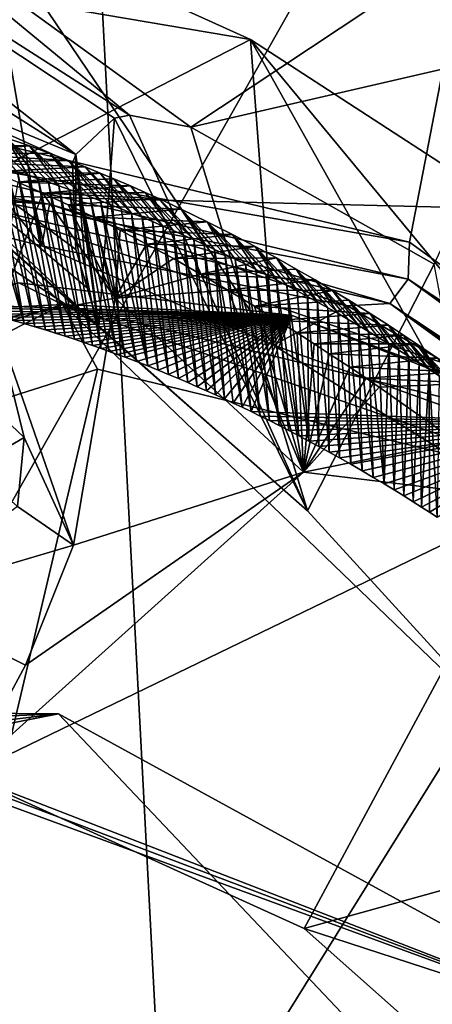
# Model space of a CAD drawing. Header units: metres. Extents: x -150 to 307, y -550 to 84.
# Tile 392 of 656: x 173.86 to 175.34, y 9.04 to 12.6. Entities that reach past the tile are written whole.
import ezdxf

# ---------------------------------------------------------------- set-up
doc = ezdxf.new("R2010")
doc.units = ezdxf.units.M
doc.layers.add('solid_26006363', color=7, linetype='CONTINUOUS')

msp = doc.modelspace()

# ---------------------------------------------------------------- linework, layer by layer
at = {"layer": 'solid_26006363'}
for points in [[(175.713959, 12.498496, 862.86676), (172.426926, 19.811089, 863.447449), (172.170959, 19.306768, 863.064392)], [(175.713959, 12.498496, 862.86676), (179.450974, 14.596211, 866.598145), (172.426926, 19.811089, 863.447449)], [(175.336731, 12.786004, 862.644104), (175.713959, 12.498496, 862.86676), (172.170959, 19.306768, 863.064392)], [(177.719193, 11.757351, 899.207153), (177.31778, 17.684128, 898.221436), (174.006027, 15.452538, 895.127869)], [(173.115189, 12.310414, 856.930786), (171.771301, 15.765386, 857.73407), (175.962662, 15.430596, 861.105591)], [(172.062759, 7.739251, 890.959351), (171.730453, 15.491827, 889.848267), (175.531326, 13.875046, 893.989563)], [(170.362183, 14.264472, 891.475952), (174.411835, 7.725043, 896.199707), (174.006027, 15.452538, 895.127869)], [(177.719193, 11.757351, 899.207153), (174.006027, 15.452538, 895.127869), (174.411835, 7.725043, 896.199707)], [(175.261398, 11.796453, 858.835632), (173.115189, 12.310414, 856.930786), (175.962662, 15.430596, 861.105591)], [(177.362961, 10.267089, 860.31897), (175.261398, 11.796453, 858.835632), (175.962662, 15.430596, 861.105591)], [(170.362183, 14.264472, 891.475952), (170.652481, 7.129633, 892.419128), (174.411835, 7.725043, 896.199707)], [(172.062759, 7.739251, 890.959351), (175.531326, 13.875046, 893.989563), (175.855179, 6.935004, 894.855896)], [(172.114243, 13.350467, 863.699036), (174.057449, 12.112892, 864.87207), (172.275146, 13.521238, 863.626282)], [(172.275146, 13.521238, 863.626282), (174.251694, 12.255835, 864.803162), (173.079575, 13.22189, 863.909302)], [(172.275146, 13.521238, 863.626282), (174.057449, 12.112892, 864.87207), (174.196762, 12.24429, 864.821167)], [(172.275146, 13.521238, 863.626282), (174.196762, 12.24429, 864.821167), (174.251694, 12.255835, 864.803162)], [(172.114243, 13.350467, 863.699036), (173.022903, 12.541523, 864.268433), (174.057449, 12.112892, 864.87207)], [(172.77774, 13.218596, 859.032776), (173.111725, 11.98535, 858.310791), (173.935318, 11.783294, 859.036682)], [(172.77774, 13.218596, 859.032776), (173.935318, 11.783294, 859.036682), (173.731781, 12.961796, 859.844849)], [(173.079575, 13.22189, 863.909302), (174.472107, 12.211953, 864.742554), (175.336731, 12.786004, 862.644104)], [(174.251694, 12.255835, 864.803162), (174.472107, 12.211953, 864.742554), (173.079575, 13.22189, 863.909302)], [(174.687469, 12.528455, 860.603271), (173.59816, 11.967732, 863.607239), (171.262955, 13.110596, 862.093933)], [(173.731781, 12.961796, 859.844849), (174.687469, 12.528455, 860.603271), (171.262955, 13.110596, 862.093933)], [(173.731781, 12.961796, 859.844849), (173.935318, 11.783294, 859.036682), (174.771576, 11.424417, 859.711426)], [(173.731781, 12.961796, 859.844849), (174.771576, 11.424417, 859.711426), (174.687469, 12.528455, 860.603271)], [(172.041672, 12.873581, 863.547913), (173.59816, 11.967732, 863.607239), (174.140121, 11.49324, 864.840942)], [(173.022903, 12.541523, 864.268433), (172.041672, 12.873581, 863.547913), (174.140121, 11.49324, 864.840942)], [(174.472107, 12.211953, 864.742554), (175.713959, 12.498496, 862.86676), (175.336731, 12.786004, 862.644104)], [(173.022903, 12.541523, 864.268433), (174.140121, 11.49324, 864.840942), (174.098495, 11.631628, 864.856262)], [(173.022903, 12.541523, 864.268433), (174.098495, 11.631628, 864.856262), (174.057175, 11.769428, 864.872192)], [(173.022903, 12.541523, 864.268433), (174.057175, 11.769428, 864.872192), (174.045715, 12.081656, 864.876709)], [(173.022903, 12.541523, 864.268433), (174.045715, 12.081656, 864.876709), (174.057449, 12.112892, 864.87207)], [(174.687469, 12.528455, 860.603271), (175.628281, 11.916741, 861.299316), (173.59816, 11.967732, 863.607239)], [(174.687469, 12.528455, 860.603271), (174.771576, 11.424417, 859.711426), (175.593811, 10.910673, 860.327087)], [(175.612305, 11.410773, 860.812256), (174.687469, 12.528455, 860.603271), (175.593811, 10.910673, 860.327087)], [(175.612305, 11.410773, 860.812256), (175.628281, 11.916741, 861.299316), (174.687469, 12.528455, 860.603271)], [(174.472107, 12.211953, 864.742554), (175.351395, 11.717343, 864.669617), (175.713959, 12.498496, 862.86676)], [(173.090439, 12.175703, 856.904907), (173.115189, 12.310414, 856.930786), (175.261398, 11.796453, 858.835632)], [(174.196762, 12.24429, 864.821167), (174.057449, 12.112892, 864.87207), (174.140121, 11.49324, 864.840942)], [(174.196762, 12.24429, 864.821167), (174.140121, 11.49324, 864.840942), (174.893326, 10.825772, 864.674927)], [(174.251694, 12.255835, 864.803162), (174.196762, 12.24429, 864.821167), (174.893326, 10.825772, 864.674927)], [(174.251694, 12.255835, 864.803162), (174.893326, 10.825772, 864.674927), (174.472107, 12.211953, 864.742554)], [(173.713089, 12.204223, 859.450745), (173.884247, 12.037948, 859.203369), (173.846832, 12.049922, 859.171448)], [(173.713089, 12.204223, 859.450745), (173.806656, 12.173332, 859.530029), (173.884247, 12.037948, 859.203369)], [(174.893326, 10.825772, 864.674927), (175.351395, 11.717343, 864.669617), (174.472107, 12.211953, 864.742554)], [(173.042908, 12.083013, 856.95282), (173.090439, 12.175703, 856.904907), (175.257309, 11.663165, 858.831604)], [(175.257309, 11.663165, 858.831604), (173.090439, 12.175703, 856.904907), (175.261398, 11.796453, 858.835632)], [(173.50238, 12.148482, 860.048218), (173.890106, 12.144227, 859.600098), (173.806656, 12.173332, 859.530029)], [(173.806656, 12.173332, 859.530029), (173.996597, 12.000212, 859.298401), (173.959137, 12.013091, 859.266785)], [(173.806656, 12.173332, 859.530029), (173.890106, 12.144227, 859.600098), (173.996597, 12.000212, 859.298401)], [(173.806656, 12.173332, 859.530029), (173.959137, 12.013091, 859.266785), (173.921692, 12.02567, 859.235107)], [(173.806656, 12.173332, 859.530029), (173.921692, 12.02567, 859.235107), (173.884247, 12.037948, 859.203369)], [(173.50238, 12.148482, 860.048218), (173.586792, 12.117754, 860.118713), (173.890106, 12.144227, 859.600098)], [(173.586792, 12.117754, 860.118713), (173.964554, 12.117016, 859.662231), (173.890106, 12.144227, 859.600098)], [(173.890106, 12.144227, 859.600098), (174.071579, 11.973536, 859.361267), (174.034088, 11.987027, 859.329834)], [(173.890106, 12.144227, 859.600098), (173.964554, 12.117016, 859.662231), (174.071579, 11.973536, 859.361267)], [(173.890106, 12.144227, 859.600098), (174.034088, 11.987027, 859.329834), (173.996597, 12.000212, 859.298401)], [(173.586792, 12.117754, 860.118713), (174.031067, 12.091708, 859.717346), (173.964554, 12.117016, 859.662231)], [(173.586792, 12.117754, 860.118713), (173.672531, 12.084985, 860.189758), (174.031067, 12.091708, 859.717346)], [(173.697388, 12.09476, 859.042969), (173.871384, 11.5024, 858.716614), (173.831223, 11.513961, 858.681641)], [(173.697388, 12.09476, 859.042969), (173.734711, 12.084012, 859.075256), (173.871384, 11.5024, 858.716614)], [(173.964554, 12.117016, 859.662231), (174.146591, 11.945635, 859.423706), (174.109085, 11.959738, 859.392517)], [(173.964554, 12.117016, 859.662231), (174.031067, 12.091708, 859.717346), (174.146591, 11.945635, 859.423706)], [(173.964554, 12.117016, 859.662231), (174.109085, 11.959738, 859.392517), (174.071579, 11.973536, 859.361267)], [(174.057449, 12.112892, 864.87207), (174.045715, 12.081656, 864.876709), (174.057175, 11.769428, 864.872192)], [(174.057449, 12.112892, 864.87207), (174.057175, 11.769428, 864.872192), (174.098495, 11.631628, 864.856262)], [(174.057449, 12.112892, 864.87207), (174.098495, 11.631628, 864.856262), (174.140121, 11.49324, 864.840942)], [(173.962341, 11.93345, 857.992126), (172.917984, 12.041559, 856.995605), (173.042908, 12.083013, 856.95282)], [(175.190994, 11.574992, 858.862854), (173.042908, 12.083013, 856.95282), (175.257309, 11.663165, 858.831604)], [(173.962341, 11.93345, 857.992126), (173.042908, 12.083013, 856.95282), (175.190994, 11.574992, 858.862854)], [(173.672531, 12.084985, 860.189758), (174.091202, 12.068015, 859.766907), (174.031067, 12.091708, 859.717346)], [(173.672531, 12.084985, 860.189758), (173.759659, 12.050065, 860.261475), (174.091202, 12.068015, 859.766907)], [(173.734711, 12.084012, 859.075256), (173.772049, 12.072956, 859.107422), (173.871384, 11.5024, 858.716614)], [(173.759659, 12.050065, 860.261475), (174.145447, 12.045979, 859.811401), (174.091202, 12.068015, 859.766907)], [(173.772049, 12.072956, 859.107422), (173.910172, 11.490881, 858.750183), (173.871384, 11.5024, 858.716614)], [(173.772049, 12.072956, 859.107422), (173.809418, 12.061592, 859.139465), (173.910172, 11.490881, 858.750183)], [(173.809418, 12.061592, 859.139465), (173.947678, 11.479419, 858.782532), (173.910172, 11.490881, 858.750183)], [(173.809418, 12.061592, 859.139465), (173.846832, 12.049922, 859.171448), (173.947678, 11.479419, 858.782532)], [(174.031067, 12.091708, 859.717346), (174.221619, 11.916513, 859.485718), (174.184113, 11.931226, 859.454773)], [(174.031067, 12.091708, 859.717346), (174.091202, 12.068015, 859.766907), (174.221619, 11.916513, 859.485718)], [(174.031067, 12.091708, 859.717346), (174.184113, 11.931226, 859.454773), (174.146591, 11.945635, 859.423706)], [(174.091202, 12.068015, 859.766907), (174.259125, 11.901498, 859.516602), (174.221619, 11.916513, 859.485718)], [(174.091202, 12.068015, 859.766907), (174.145447, 12.045979, 859.811401), (174.259125, 11.901498, 859.516602)], [(173.111725, 11.98535, 858.310791), (172.917984, 12.041559, 856.995605), (173.962341, 11.93345, 857.992126)], [(173.759659, 12.050065, 860.261475), (173.848251, 12.012877, 860.333801), (174.145447, 12.045979, 859.811401)], [(173.846832, 12.049922, 859.171448), (173.984024, 11.468003, 858.813721), (173.947678, 11.479419, 858.782532)], [(173.846832, 12.049922, 859.171448), (173.884247, 12.037948, 859.203369), (173.984024, 11.468003, 858.813721)], [(173.848251, 12.012877, 860.333801), (174.194916, 12.025329, 859.851746), (174.145447, 12.045979, 859.811401)], [(173.848251, 12.012877, 860.333801), (174.254517, 11.999743, 859.900146), (174.194916, 12.025329, 859.851746)], [(173.884247, 12.037948, 859.203369), (174.01915, 11.456676, 858.843811), (173.984024, 11.468003, 858.813721)], [(173.884247, 12.037948, 859.203369), (173.921692, 12.02567, 859.235107), (174.01915, 11.456676, 858.843811)], [(173.921692, 12.02567, 859.235107), (174.053085, 11.445467, 858.872681), (174.01915, 11.456676, 858.843811)], [(173.921692, 12.02567, 859.235107), (173.959137, 12.013091, 859.266785), (174.053085, 11.445467, 858.872681)], [(174.145447, 12.045979, 859.811401), (174.296616, 11.886179, 859.547363), (174.259125, 11.901498, 859.516602)], [(174.145447, 12.045979, 859.811401), (174.194916, 12.025329, 859.851746), (174.296616, 11.886179, 859.547363)], [(174.194916, 12.025329, 859.851746), (174.371567, 11.854638, 859.608521), (174.334106, 11.870559, 859.578003)], [(174.194916, 12.025329, 859.851746), (174.254517, 11.999743, 859.900146), (174.371567, 11.854638, 859.608521)], [(174.194916, 12.025329, 859.851746), (174.334106, 11.870559, 859.578003), (174.296616, 11.886179, 859.547363)], [(173.848251, 12.012877, 860.333801), (173.764969, 11.51687, 860.265137), (173.938354, 11.973297, 860.406799)], [(173.848251, 12.012877, 860.333801), (173.938354, 11.973297, 860.406799), (174.254517, 11.999743, 859.900146)], [(173.938354, 11.973297, 860.406799), (174.307434, 11.976378, 859.942932), (174.254517, 11.999743, 859.900146)], [(173.959137, 12.013091, 859.266785), (174.085953, 11.434356, 858.900574), (174.053085, 11.445467, 858.872681)], [(173.959137, 12.013091, 859.266785), (173.996597, 12.000212, 859.298401), (174.085953, 11.434356, 858.900574)], [(173.996597, 12.000212, 859.298401), (174.117813, 11.423347, 858.92749), (174.085953, 11.434356, 858.900574)], [(173.996597, 12.000212, 859.298401), (174.034088, 11.987027, 859.329834), (174.117813, 11.423347, 858.92749)], [(174.254517, 11.999743, 859.900146), (174.409012, 11.838418, 859.638916), (174.371567, 11.854638, 859.608521)], [(174.254517, 11.999743, 859.900146), (174.307434, 11.976378, 859.942932), (174.409012, 11.838418, 859.638916)], [(173.935318, 11.783294, 859.036682), (173.111725, 11.98535, 858.310791), (173.962341, 11.93345, 857.992126)], [(176.752914, 10.893504, 862.074097), (175.682999, 9.960675, 864.709778), (173.59816, 11.967732, 863.607239)], [(174.893326, 10.825772, 864.674927), (173.59816, 11.967732, 863.607239), (175.682999, 9.960675, 864.709778)], [(175.628281, 11.916741, 861.299316), (176.752914, 10.893504, 862.074097), (173.59816, 11.967732, 863.607239)], [(174.140121, 11.49324, 864.840942), (173.59816, 11.967732, 863.607239), (174.893326, 10.825772, 864.674927)], [(173.938354, 11.973297, 860.406799), (173.764969, 11.51687, 860.265137), (174.199707, 11.594056, 860.613464)], [(173.938354, 11.973297, 860.406799), (174.356964, 11.953952, 859.982849), (174.307434, 11.976378, 859.942932)], [(173.938354, 11.973297, 860.406799), (174.029984, 11.931221, 860.48053), (174.356964, 11.953952, 859.982849)], [(173.938354, 11.973297, 860.406799), (174.199707, 11.594056, 860.613464), (174.029984, 11.931221, 860.48053)], [(174.029984, 11.931221, 860.48053), (174.438141, 11.916039, 860.047791), (174.356964, 11.953952, 859.982849)], [(174.034088, 11.987027, 859.329834), (174.148575, 11.412492, 858.953369), (174.117813, 11.423347, 858.92749)], [(174.034088, 11.987027, 859.329834), (174.071579, 11.973536, 859.361267), (174.148575, 11.412492, 858.953369)], [(174.071579, 11.973536, 859.361267), (174.207336, 11.39114, 859.002625), (174.178375, 11.401764, 858.978394)], [(174.071579, 11.973536, 859.361267), (174.109085, 11.959738, 859.392517), (174.207336, 11.39114, 859.002625)], [(174.071579, 11.973536, 859.361267), (174.178375, 11.401764, 858.978394), (174.148575, 11.412492, 858.953369)], [(174.109085, 11.959738, 859.392517), (174.235352, 11.380672, 859.02594), (174.207336, 11.39114, 859.002625)], [(174.109085, 11.959738, 859.392517), (174.146591, 11.945635, 859.423706), (174.235352, 11.380672, 859.02594)], [(174.307434, 11.976378, 859.942932), (174.483841, 11.80508, 859.699341), (174.446442, 11.821898, 859.669189)], [(174.307434, 11.976378, 859.942932), (174.356964, 11.953952, 859.982849), (174.483841, 11.80508, 859.699341)], [(174.307434, 11.976378, 859.942932), (174.446442, 11.821898, 859.669189), (174.409012, 11.838418, 859.638916)], [(174.356964, 11.953952, 859.982849), (174.521225, 11.787962, 859.729431), (174.483841, 11.80508, 859.699341)], [(174.356964, 11.953952, 859.982849), (174.438141, 11.916039, 860.047791), (174.521225, 11.787962, 859.729431)], [(173.935318, 11.783294, 859.036682), (173.962341, 11.93345, 857.992126), (175.038605, 11.565891, 858.893555)], [(175.038605, 11.565891, 858.893555), (173.962341, 11.93345, 857.992126), (175.190994, 11.574992, 858.862854)], [(174.029984, 11.931221, 860.48053), (174.122986, 11.886615, 860.55481), (174.438141, 11.916039, 860.047791)], [(174.029984, 11.931221, 860.48053), (174.199707, 11.594056, 860.613464), (174.122986, 11.886615, 860.55481)], [(174.146591, 11.945635, 859.423706), (174.277023, 11.364756, 859.060547), (174.235352, 11.380672, 859.02594)], [(174.146591, 11.945635, 859.423706), (174.184113, 11.931226, 859.454773), (174.277023, 11.364756, 859.060547)], [(174.184113, 11.931226, 859.454773), (174.316986, 11.349112, 859.093567), (174.277023, 11.364756, 859.060547)], [(174.184113, 11.931226, 859.454773), (174.221619, 11.916513, 859.485718), (174.316986, 11.349112, 859.093567)], [(174.221619, 11.916513, 859.485718), (174.259125, 11.901498, 859.516602), (174.316986, 11.349112, 859.093567)], [(174.122986, 11.886615, 860.55481), (174.532211, 11.870274, 860.12262), (174.438141, 11.916039, 860.047791)], [(174.122986, 11.886615, 860.55481), (174.2173, 11.83941, 860.629578), (174.532211, 11.870274, 860.12262)], [(174.122986, 11.886615, 860.55481), (174.199707, 11.594056, 860.613464), (174.2173, 11.83941, 860.629578)], [(174.259125, 11.901498, 859.516602), (174.35524, 11.333777, 859.125061), (174.316986, 11.349112, 859.093567)], [(174.259125, 11.901498, 859.516602), (174.296616, 11.886179, 859.547363), (174.35524, 11.333777, 859.125061)], [(174.296616, 11.886179, 859.547363), (174.392166, 11.318646, 859.155334), (174.35524, 11.333777, 859.125061)], [(174.296616, 11.886179, 859.547363), (174.334106, 11.870559, 859.578003), (174.392166, 11.318646, 859.155334)], [(174.438141, 11.916039, 860.047791), (174.595901, 11.752831, 859.789185), (174.558578, 11.770546, 859.759399)], [(174.438141, 11.916039, 860.047791), (174.532211, 11.870274, 860.12262), (174.595901, 11.752831, 859.789185)], [(174.438141, 11.916039, 860.047791), (174.558578, 11.770546, 859.759399), (174.521225, 11.787962, 859.729431)], [(174.2173, 11.83941, 860.629578), (174.623032, 11.824221, 860.194214), (174.532211, 11.870274, 860.12262)], [(174.334106, 11.870559, 859.578003), (174.427719, 11.303761, 859.184326), (174.392166, 11.318646, 859.155334)], [(174.334106, 11.870559, 859.578003), (174.371567, 11.854638, 859.608521), (174.427719, 11.303761, 859.184326)], [(174.371567, 11.854638, 859.608521), (174.462357, 11.288978, 859.212463), (174.427719, 11.303761, 859.184326)], [(174.371567, 11.854638, 859.608521), (174.409012, 11.838418, 859.638916), (174.462357, 11.288978, 859.212463)], [(174.532211, 11.870274, 860.12262), (174.707687, 11.697902, 859.877991), (174.670456, 11.716509, 859.848511)], [(174.532211, 11.870274, 860.12262), (174.623032, 11.824221, 860.194214), (174.707687, 11.697902, 859.877991)], [(174.532211, 11.870274, 860.12262), (174.670456, 11.716509, 859.848511), (174.633194, 11.734819, 859.818909)], [(174.532211, 11.870274, 860.12262), (174.633194, 11.734819, 859.818909), (174.595901, 11.752831, 859.789185)], [(174.2173, 11.83941, 860.629578), (174.199707, 11.594056, 860.613464), (174.312881, 11.789528, 860.704712)], [(174.2173, 11.83941, 860.629578), (174.312881, 11.789528, 860.704712), (174.623032, 11.824221, 860.194214)], [(174.312881, 11.789528, 860.704712), (174.705032, 11.781033, 860.258484), (174.623032, 11.824221, 860.194214)], [(174.409012, 11.838418, 859.638916), (174.496002, 11.274334, 859.239685), (174.462357, 11.288978, 859.212463)], [(174.409012, 11.838418, 859.638916), (174.446442, 11.821898, 859.669189), (174.496002, 11.274334, 859.239685)], [(174.446442, 11.821898, 859.669189), (174.529068, 11.259678, 859.266418), (174.496002, 11.274334, 859.239685)], [(174.446442, 11.821898, 859.669189), (174.483841, 11.80508, 859.699341), (174.529068, 11.259678, 859.266418)], [(174.623032, 11.824221, 860.194214), (174.782028, 11.659799, 859.936523), (174.744888, 11.678999, 859.907288)], [(174.623032, 11.824221, 860.194214), (174.705032, 11.781033, 860.258484), (174.782028, 11.659799, 859.936523)], [(174.623032, 11.824221, 860.194214), (174.744888, 11.678999, 859.907288), (174.707687, 11.697902, 859.877991)], [(174.771576, 11.424417, 859.711426), (173.935318, 11.783294, 859.036682), (175.038605, 11.565891, 858.893555)], [(174.312881, 11.789528, 860.704712), (174.199707, 11.594056, 860.613464), (174.409653, 11.736892, 860.780273)], [(174.312881, 11.789528, 860.704712), (174.409653, 11.736892, 860.780273), (174.705032, 11.781033, 860.258484)], [(174.409653, 11.736892, 860.780273), (174.781433, 11.739425, 860.317993), (174.705032, 11.781033, 860.258484)], [(174.483841, 11.80508, 859.699341), (174.561523, 11.245035, 859.29248), (174.529068, 11.259678, 859.266418)], [(174.483841, 11.80508, 859.699341), (174.521225, 11.787962, 859.729431), (174.561523, 11.245035, 859.29248)], [(174.521225, 11.787962, 859.729431), (174.593781, 11.230244, 859.318359), (174.561523, 11.245035, 859.29248)], [(174.521225, 11.787962, 859.729431), (174.558578, 11.770546, 859.759399), (174.593781, 11.230244, 859.318359)], [(174.705032, 11.781033, 860.258484), (174.856186, 11.620514, 859.994568), (174.819138, 11.640304, 859.965637)], [(174.705032, 11.781033, 860.258484), (174.781433, 11.739425, 860.317993), (174.856186, 11.620514, 859.994568)], [(174.705032, 11.781033, 860.258484), (174.819138, 11.640304, 859.965637), (174.782028, 11.659799, 859.936523)], [(175.257309, 11.663165, 858.831604), (175.261398, 11.796453, 858.835632), (177.362961, 10.267089, 860.31897)], [(174.409653, 11.736892, 860.780273), (174.507568, 11.681424, 860.85614), (174.781433, 11.739425, 860.317993)], [(177.958267, 5.855705, 899.794312), (177.719193, 11.757351, 899.207153), (174.411835, 7.725043, 896.199707)], [(174.507568, 11.681424, 860.85614), (174.853394, 11.698994, 860.373718), (174.781433, 11.739425, 860.317993)], [(174.558578, 11.770546, 859.759399), (174.65802, 11.200046, 859.369568), (174.625839, 11.215298, 859.343933)], [(174.558578, 11.770546, 859.759399), (174.595901, 11.752831, 859.789185), (174.65802, 11.200046, 859.369568)], [(174.558578, 11.770546, 859.759399), (174.625839, 11.215298, 859.343933), (174.593781, 11.230244, 859.318359)], [(174.595901, 11.752831, 859.789185), (174.69043, 11.184432, 859.395325), (174.65802, 11.200046, 859.369568)], [(174.595901, 11.752831, 859.789185), (174.633194, 11.734819, 859.818909), (174.69043, 11.184432, 859.395325)], [(174.781433, 11.739425, 860.317993), (174.93013, 11.580056, 860.052124), (174.893188, 11.60043, 860.023438)], [(174.781433, 11.739425, 860.317993), (174.853394, 11.698994, 860.373718), (174.93013, 11.580056, 860.052124)], [(174.781433, 11.739425, 860.317993), (174.893188, 11.60043, 860.023438), (174.856186, 11.620514, 859.994568)], [(174.409653, 11.736892, 860.780273), (174.199707, 11.594056, 860.613464), (174.507568, 11.681424, 860.85614)], [(174.633194, 11.734819, 859.818909), (174.723297, 11.168344, 859.421326), (174.69043, 11.184432, 859.395325)], [(174.633194, 11.734819, 859.818909), (174.670456, 11.716509, 859.848511), (174.723297, 11.168344, 859.421326)], [(174.670456, 11.716509, 859.848511), (174.756866, 11.151644, 859.447754), (174.723297, 11.168344, 859.421326)], [(174.670456, 11.716509, 859.848511), (174.707687, 11.697902, 859.877991), (174.756866, 11.151644, 859.447754)], [(174.893326, 10.825772, 864.674927), (175.682999, 9.960675, 864.709778), (175.351395, 11.717343, 864.669617)], [(174.507568, 11.681424, 860.85614), (174.199707, 11.594056, 860.613464), (174.606583, 11.623045, 860.932312)], [(174.507568, 11.681424, 860.85614), (174.921112, 11.659845, 860.425842), (174.853394, 11.698994, 860.373718)], [(174.507568, 11.681424, 860.85614), (174.606583, 11.623045, 860.932312), (174.921112, 11.659845, 860.425842)], [(174.707687, 11.697902, 859.877991), (174.791138, 11.134314, 859.474731), (174.756866, 11.151644, 859.447754)], [(174.707687, 11.697902, 859.877991), (174.744888, 11.678999, 859.907288), (174.791138, 11.134314, 859.474731)], [(174.744888, 11.678999, 859.907288), (174.826447, 11.116171, 859.50238), (174.791138, 11.134314, 859.474731)], [(174.744888, 11.678999, 859.907288), (174.782028, 11.659799, 859.936523), (174.826447, 11.116171, 859.50238)], [(174.853394, 11.698994, 860.373718), (175.003845, 11.538435, 860.109131), (174.967026, 11.55939, 860.080688)], [(174.853394, 11.698994, 860.373718), (174.921112, 11.659845, 860.425842), (175.003845, 11.538435, 860.109131)], [(174.853394, 11.698994, 860.373718), (174.967026, 11.55939, 860.080688), (174.93013, 11.580056, 860.052124)], [(174.009277, 11.570956, 855.830261), (172.960815, 11.517524, 855.007019), (173.851837, 11.648968, 856.042969)], [(173.609802, 11.57104, 858.485779), (174.838821, 11.531359, 857.041687), (173.851837, 11.648968, 856.042969)], [(174.009277, 11.570956, 855.830261), (173.851837, 11.648968, 856.042969), (174.838821, 11.531359, 857.041687)], [(174.606583, 11.623045, 860.932312), (174.984314, 11.622328, 860.474243), (174.921112, 11.659845, 860.425842)], [(174.782028, 11.659799, 859.936523), (174.862503, 11.097326, 859.530518), (174.826447, 11.116171, 859.50238)], [(174.782028, 11.659799, 859.936523), (174.819138, 11.640304, 859.965637), (174.862503, 11.097326, 859.530518)], [(174.819138, 11.640304, 859.965637), (174.898666, 11.078115, 859.558655), (174.862503, 11.097326, 859.530518)], [(174.819138, 11.640304, 859.965637), (174.856186, 11.620514, 859.994568), (174.898666, 11.078115, 859.558655)], [(174.921112, 11.659845, 860.425842), (175.077301, 11.495657, 860.165588), (175.040604, 11.51719, 860.137451)], [(174.921112, 11.659845, 860.425842), (174.984314, 11.622328, 860.474243), (175.077301, 11.495657, 860.165588)], [(174.921112, 11.659845, 860.425842), (175.040604, 11.51719, 860.137451), (175.003845, 11.538435, 860.109131)], [(175.190994, 11.574992, 858.862854), (175.257309, 11.663165, 858.831604), (177.33429, 10.153873, 860.294556)], [(177.33429, 10.153873, 860.294556), (175.257309, 11.663165, 858.831604), (177.362961, 10.267089, 860.31897)], [(174.878922, 10.965483, 860.938354), (174.606583, 11.623045, 860.932312), (174.199707, 11.594056, 860.613464)], [(174.70195, 11.565025, 861.003723), (174.984314, 11.622328, 860.474243), (174.606583, 11.623045, 860.932312)], [(174.878922, 10.965483, 860.938354), (174.70195, 11.565025, 861.003723), (174.606583, 11.623045, 860.932312)], [(174.70195, 11.565025, 861.003723), (175.042633, 11.586863, 860.518738), (174.984314, 11.622328, 860.474243)], [(174.856186, 11.620514, 859.994568), (174.893188, 11.60043, 860.023438), (174.898666, 11.078115, 859.558655)], [(174.893188, 11.60043, 860.023438), (174.935043, 11.058458, 859.586914), (174.898666, 11.078115, 859.558655)], [(174.893188, 11.60043, 860.023438), (174.93013, 11.580056, 860.052124), (174.935043, 11.058458, 859.586914)], [(174.984314, 11.622328, 860.474243), (175.113937, 11.473838, 860.193665), (175.077301, 11.495657, 860.165588)], [(174.984314, 11.622328, 860.474243), (175.042633, 11.586863, 860.518738), (175.113937, 11.473838, 860.193665)], [(174.009277, 11.570956, 855.830261), (172.581253, 10.843797, 853.647644), (172.364166, 11.051166, 853.692017)], [(174.009277, 11.570956, 855.830261), (172.364166, 11.051166, 853.692017), (172.960815, 11.517524, 855.007019)], [(174.009277, 11.570956, 855.830261), (174.135391, 11.338109, 855.678772), (172.581253, 10.843797, 853.647644)], [(173.609802, 11.57104, 858.485779), (173.656982, 11.55983, 858.527954), (174.838821, 11.531359, 857.041687)], [(174.199707, 11.594056, 860.613464), (173.764969, 11.51687, 860.265137), (174.049744, 10.701556, 860.170227)], [(174.009277, 11.570956, 855.830261), (175.988739, 10.886892, 857.472961), (174.135391, 11.338109, 855.678772)], [(175.970154, 11.091542, 857.7052), (175.988739, 10.886892, 857.472961), (174.009277, 11.570956, 855.830261)], [(175.970154, 11.091542, 857.7052), (174.009277, 11.570956, 855.830261), (174.838821, 11.531359, 857.041687)], [(174.878922, 10.965483, 860.938354), (174.199707, 11.594056, 860.613464), (174.049744, 10.701556, 860.170227)], [(174.70195, 11.565025, 861.003723), (175.120255, 11.53839, 860.577576), (175.042633, 11.586863, 860.518738)], [(174.784546, 11.513721, 861.062988), (175.120255, 11.53839, 860.577576), (174.70195, 11.565025, 861.003723)], [(174.878922, 10.965483, 860.938354), (174.784546, 11.513721, 861.062988), (174.70195, 11.565025, 861.003723)], [(174.771576, 11.424417, 859.711426), (175.038605, 11.565891, 858.893555), (176.101822, 10.94691, 859.685852)], [(174.93013, 11.580056, 860.052124), (174.972, 11.038154, 859.615479), (174.935043, 11.058458, 859.586914)], [(174.93013, 11.580056, 860.052124), (174.967026, 11.55939, 860.080688), (174.972, 11.038154, 859.615479)], [(176.101822, 10.94691, 859.685852), (175.038605, 11.565891, 858.893555), (175.190994, 11.574992, 858.862854)], [(175.042633, 11.586863, 860.518738), (175.187027, 11.42934, 860.249329), (175.150513, 11.451732, 860.221558)], [(175.042633, 11.586863, 860.518738), (175.120255, 11.53839, 860.577576), (175.187027, 11.42934, 860.249329)], [(175.042633, 11.586863, 860.518738), (175.150513, 11.451732, 860.221558), (175.113937, 11.473838, 860.193665)], [(177.248703, 10.078777, 860.308044), (175.190994, 11.574992, 858.862854), (177.33429, 10.153873, 860.294556)], [(176.101822, 10.94691, 859.685852), (175.190994, 11.574992, 858.862854), (177.248703, 10.078777, 860.308044)], [(173.656982, 11.55983, 858.527954), (173.702682, 11.548474, 858.568604), (174.838821, 11.531359, 857.041687)], [(173.702682, 11.548474, 858.568604), (173.746979, 11.53701, 858.607788), (174.838821, 11.531359, 857.041687)], [(173.746979, 11.53701, 858.607788), (173.789795, 11.5255, 858.645386), (174.838821, 11.531359, 857.041687)], [(173.789795, 11.5255, 858.645386), (173.831223, 11.513961, 858.681641), (174.838821, 11.531359, 857.041687)], [(173.831223, 11.513961, 858.681641), (173.871384, 11.5024, 858.716614), (174.838821, 11.531359, 857.041687)], [(173.871384, 11.5024, 858.716614), (173.910172, 11.490881, 858.750183), (174.838821, 11.531359, 857.041687)], [(173.910172, 11.490881, 858.750183), (173.947678, 11.479419, 858.782532), (174.838821, 11.531359, 857.041687)], [(173.947678, 11.479419, 858.782532), (173.984024, 11.468003, 858.813721), (174.838821, 11.531359, 857.041687)], [(173.984024, 11.468003, 858.813721), (174.01915, 11.456676, 858.843811), (174.838821, 11.531359, 857.041687)], [(174.01915, 11.456676, 858.843811), (174.053085, 11.445467, 858.872681), (174.838821, 11.531359, 857.041687)], [(174.053085, 11.445467, 858.872681), (174.085953, 11.434356, 858.900574), (174.838821, 11.531359, 857.041687)], [(174.085953, 11.434356, 858.900574), (174.117813, 11.423347, 858.92749), (174.838821, 11.531359, 857.041687)], [(174.117813, 11.423347, 858.92749), (174.148575, 11.412492, 858.953369), (174.838821, 11.531359, 857.041687)], [(174.148575, 11.412492, 858.953369), (174.178375, 11.401764, 858.978394), (174.838821, 11.531359, 857.041687)], [(174.178375, 11.401764, 858.978394), (174.207336, 11.39114, 859.002625), (174.838821, 11.531359, 857.041687)], [(174.207336, 11.39114, 859.002625), (174.235352, 11.380672, 859.02594), (174.838821, 11.531359, 857.041687)], [(174.235352, 11.380672, 859.02594), (174.277023, 11.364756, 859.060547), (174.838821, 11.531359, 857.041687)], [(174.277023, 11.364756, 859.060547), (174.316986, 11.349112, 859.093567), (174.838821, 11.531359, 857.041687)], [(174.316986, 11.349112, 859.093567), (174.35524, 11.333777, 859.125061), (174.838821, 11.531359, 857.041687)], [(174.35524, 11.333777, 859.125061), (174.392166, 11.318646, 859.155334), (174.838821, 11.531359, 857.041687)], [(174.392166, 11.318646, 859.155334), (174.427719, 11.303761, 859.184326), (174.838821, 11.531359, 857.041687)], [(174.427719, 11.303761, 859.184326), (174.462357, 11.288978, 859.212463), (174.838821, 11.531359, 857.041687)], [(174.462357, 11.288978, 859.212463), (174.496002, 11.274334, 859.239685), (174.838821, 11.531359, 857.041687)], [(174.496002, 11.274334, 859.239685), (174.529068, 11.259678, 859.266418), (174.838821, 11.531359, 857.041687)], [(174.529068, 11.259678, 859.266418), (174.561523, 11.245035, 859.29248), (174.838821, 11.531359, 857.041687)], [(174.561523, 11.245035, 859.29248), (174.593781, 11.230244, 859.318359), (174.838821, 11.531359, 857.041687)], [(174.593781, 11.230244, 859.318359), (174.625839, 11.215298, 859.343933), (174.838821, 11.531359, 857.041687)], [(174.625839, 11.215298, 859.343933), (174.65802, 11.200046, 859.369568), (174.838821, 11.531359, 857.041687)], [(174.65802, 11.200046, 859.369568), (174.69043, 11.184432, 859.395325), (174.838821, 11.531359, 857.041687)], [(174.69043, 11.184432, 859.395325), (175.87619, 11.143169, 857.977417), (174.838821, 11.531359, 857.041687)], [(174.784546, 11.513721, 861.062988), (175.185791, 11.496312, 860.627014), (175.120255, 11.53839, 860.577576)], [(175.970154, 11.091542, 857.7052), (174.838821, 11.531359, 857.041687), (175.87619, 11.143169, 857.977417)], [(174.967026, 11.55939, 860.080688), (175.009521, 11.017189, 859.644348), (174.972, 11.038154, 859.615479)], [(174.967026, 11.55939, 860.080688), (175.003845, 11.538435, 860.109131), (175.009521, 11.017189, 859.644348)], [(175.003845, 11.538435, 860.109131), (175.050568, 10.993846, 859.675842), (175.009521, 11.017189, 859.644348)], [(175.003845, 11.538435, 860.109131), (175.040604, 11.51719, 860.137451), (175.050568, 10.993846, 859.675842)], [(175.120255, 11.53839, 860.577576), (175.259888, 11.383706, 860.304565), (175.22348, 11.406666, 860.277039)], [(175.120255, 11.53839, 860.577576), (175.185791, 11.496312, 860.627014), (175.259888, 11.383706, 860.304565)], [(175.120255, 11.53839, 860.577576), (175.22348, 11.406666, 860.277039), (175.187027, 11.42934, 860.249329)], [(173.707184, 11.245177, 860.181519), (173.871429, 11.090837, 860.2677), (173.764969, 11.51687, 860.265137)], [(173.764969, 11.51687, 860.265137), (173.871429, 11.090837, 860.2677), (174.049744, 10.701556, 860.170227)], [(174.856125, 11.468458, 861.11261), (175.185791, 11.496312, 860.627014), (174.784546, 11.513721, 861.062988)], [(174.878922, 10.965483, 860.938354), (174.856125, 11.468458, 861.11261), (174.784546, 11.513721, 861.062988)], [(174.856125, 11.468458, 861.11261), (175.240433, 11.460424, 860.66803), (175.185791, 11.496312, 860.627014)], [(175.040604, 11.51719, 860.137451), (175.091385, 10.970219, 859.707031), (175.050568, 10.993846, 859.675842)], [(175.040604, 11.51719, 860.137451), (175.077301, 11.495657, 860.165588), (175.091385, 10.970219, 859.707031)], [(175.077301, 11.495657, 860.165588), (175.131149, 10.94678, 859.737305), (175.091385, 10.970219, 859.707031)], [(175.077301, 11.495657, 860.165588), (175.113937, 11.473838, 860.193665), (175.131149, 10.94678, 859.737305)], [(175.185791, 11.496312, 860.627014), (175.33252, 11.336938, 860.359253), (175.296234, 11.360463, 860.33197)], [(175.185791, 11.496312, 860.627014), (175.240433, 11.460424, 860.66803), (175.33252, 11.336938, 860.359253)], [(175.185791, 11.496312, 860.627014), (175.296234, 11.360463, 860.33197), (175.259888, 11.383706, 860.304565)], [(174.918198, 11.428595, 861.154297), (175.240433, 11.460424, 860.66803), (174.856125, 11.468458, 861.11261)], [(174.878922, 10.965483, 860.938354), (174.918198, 11.428595, 861.154297), (174.856125, 11.468458, 861.11261)], [(174.918198, 11.428595, 861.154297), (175.286942, 11.429289, 860.70282), (175.240433, 11.460424, 860.66803)], [(175.113937, 11.473838, 860.193665), (175.169846, 10.92358, 859.766663), (175.131149, 10.94678, 859.737305)], [(175.113937, 11.473838, 860.193665), (175.150513, 11.451732, 860.221558), (175.169846, 10.92358, 859.766663)], [(175.240433, 11.460424, 860.66803), (175.368729, 11.313131, 860.386414), (175.33252, 11.336938, 860.359253)], [(175.240433, 11.460424, 860.66803), (175.286942, 11.429289, 860.70282), (175.368729, 11.313131, 860.386414)], [(175.593811, 10.910673, 860.327087), (174.771576, 11.424417, 859.711426), (176.101822, 10.94691, 859.685852)], [(174.878922, 10.965483, 860.938354), (174.972061, 11.393548, 861.189514), (174.918198, 11.428595, 861.154297)], [(174.972061, 11.393548, 861.189514), (175.286942, 11.429289, 860.70282), (174.918198, 11.428595, 861.154297)], [(174.972061, 11.393548, 861.189514), (175.362839, 11.377302, 860.759338), (175.286942, 11.429289, 860.70282)], [(175.150513, 11.451732, 860.221558), (175.187027, 11.42934, 860.249329), (175.169846, 10.92358, 859.766663)], [(175.187027, 11.42934, 860.249329), (175.20668, 10.901141, 859.794495), (175.169846, 10.92358, 859.766663)], [(175.187027, 11.42934, 860.249329), (175.22348, 11.406666, 860.277039), (175.20668, 10.901141, 859.794495)], [(175.286942, 11.429289, 860.70282), (175.44072, 11.264682, 860.440186), (175.4048, 11.289045, 860.413452)], [(175.286942, 11.429289, 860.70282), (175.362839, 11.377302, 860.759338), (175.44072, 11.264682, 860.440186)], [(175.286942, 11.429289, 860.70282), (175.4048, 11.289045, 860.413452), (175.368729, 11.313131, 860.386414)], [(174.878922, 10.965483, 860.938354), (175.04657, 11.344338, 861.237), (174.972061, 11.393548, 861.189514)], [(175.04657, 11.344338, 861.237), (175.362839, 11.377302, 860.759338), (174.972061, 11.393548, 861.189514)], [(175.22348, 11.406666, 860.277039), (175.241638, 10.879504, 859.820862), (175.20668, 10.901141, 859.794495)], [(175.22348, 11.406666, 860.277039), (175.259888, 11.383706, 860.304565), (175.241638, 10.879504, 859.820862)], [(175.259888, 11.383706, 860.304565), (175.27446, 10.858905, 859.84552), (175.241638, 10.879504, 859.820862)], [(175.259888, 11.383706, 860.304565), (175.296234, 11.360463, 860.33197), (175.27446, 10.858905, 859.84552)], [(175.04657, 11.344338, 861.237), (175.433502, 11.327554, 860.811646), (175.362839, 11.377302, 860.759338)], [(175.296234, 11.360463, 860.33197), (175.305222, 10.839345, 859.86853), (175.27446, 10.858905, 859.84552)], [(175.296234, 11.360463, 860.33197), (175.33252, 11.336938, 860.359253), (175.305222, 10.839345, 859.86853)], [(172.581253, 10.843797, 853.647644), (174.135391, 11.338109, 855.678772), (172.83783, 5.822433, 851.356567)], [(174.135391, 11.338109, 855.678772), (175.988739, 10.886892, 857.472961), (172.83783, 5.822433, 851.356567)], [(174.878922, 10.965483, 860.938354), (175.105591, 11.304783, 861.273499), (175.04657, 11.344338, 861.237)], [(175.105591, 11.304783, 861.273499), (175.433502, 11.327554, 860.811646), (175.04657, 11.344338, 861.237)], [(175.105591, 11.304783, 861.273499), (175.489395, 11.287313, 860.852844), (175.433502, 11.327554, 860.811646)], [(175.33252, 11.336938, 860.359253), (175.334213, 10.820674, 859.890137), (175.305222, 10.839345, 859.86853)], [(175.33252, 11.336938, 860.359253), (175.361481, 10.802899, 859.910461), (175.334213, 10.820674, 859.890137)], [(175.33252, 11.336938, 860.359253), (175.368729, 11.313131, 860.386414), (175.361481, 10.802899, 859.910461)], [(174.878922, 10.965483, 860.938354), (175.152206, 11.273127, 861.301758), (175.105591, 11.304783, 861.273499)], [(175.105591, 11.304783, 861.273499), (175.152206, 11.273127, 861.301758), (175.489395, 11.287313, 860.852844)], [(175.152206, 11.273127, 861.301758), (175.430817, 11.076642, 861.460266), (175.489395, 11.287313, 860.852844)], [(173.707184, 11.245177, 860.181519), (173.68689, 10.983746, 860.057434), (173.871429, 11.090837, 860.2677)], [(174.878922, 10.965483, 860.938354), (175.430817, 11.076642, 861.460266), (175.152206, 11.273127, 861.301758)], [(174.69043, 11.184432, 859.395325), (174.723297, 11.168344, 859.421326), (175.87619, 11.143169, 857.977417)], [(174.723297, 11.168344, 859.421326), (174.756866, 11.151644, 859.447754), (175.87619, 11.143169, 857.977417)], [(174.756866, 11.151644, 859.447754), (174.791138, 11.134314, 859.474731), (175.87619, 11.143169, 857.977417)], [(174.791138, 11.134314, 859.474731), (174.826447, 11.116171, 859.50238), (175.87619, 11.143169, 857.977417)], [(174.826447, 11.116171, 859.50238), (174.862503, 11.097326, 859.530518), (175.87619, 11.143169, 857.977417)], [(174.862503, 11.097326, 859.530518), (174.898666, 11.078115, 859.558655), (175.87619, 11.143169, 857.977417)], [(174.898666, 11.078115, 859.558655), (174.935043, 11.058458, 859.586914), (175.87619, 11.143169, 857.977417)], [(174.935043, 11.058458, 859.586914), (174.972, 11.038154, 859.615479), (175.87619, 11.143169, 857.977417)], [(174.972, 11.038154, 859.615479), (175.009521, 11.017189, 859.644348), (175.87619, 11.143169, 857.977417)], [(175.009521, 11.017189, 859.644348), (175.050568, 10.993846, 859.675842), (175.87619, 11.143169, 857.977417)], [(175.050568, 10.993846, 859.675842), (175.091385, 10.970219, 859.707031), (175.87619, 11.143169, 857.977417)], [(175.091385, 10.970219, 859.707031), (175.131149, 10.94678, 859.737305), (175.87619, 11.143169, 857.977417)], [(175.131149, 10.94678, 859.737305), (175.169846, 10.92358, 859.766663), (175.87619, 11.143169, 857.977417)], [(175.169846, 10.92358, 859.766663), (175.20668, 10.901141, 859.794495), (175.87619, 11.143169, 857.977417)], [(175.20668, 10.901141, 859.794495), (175.241638, 10.879504, 859.820862), (175.87619, 11.143169, 857.977417)], [(175.241638, 10.879504, 859.820862), (175.27446, 10.858905, 859.84552), (175.87619, 11.143169, 857.977417)], [(175.27446, 10.858905, 859.84552), (175.305222, 10.839345, 859.86853), (175.87619, 11.143169, 857.977417)], [(175.305222, 10.839345, 859.86853), (175.334213, 10.820674, 859.890137), (175.87619, 11.143169, 857.977417)], [(175.334213, 10.820674, 859.890137), (175.361481, 10.802899, 859.910461), (175.87619, 11.143169, 857.977417)], [(173.68689, 10.983746, 860.057434), (173.847717, 10.841763, 860.123474), (173.871429, 11.090837, 860.2677)], [(173.847717, 10.841763, 860.123474), (174.049744, 10.701556, 860.170227), (173.871429, 11.090837, 860.2677)], [(174.878922, 10.965483, 860.938354), (175.712936, 10.86382, 861.605957), (175.430817, 11.076642, 861.460266)], [(173.66185, 9.870485, 859.219971), (175.712936, 10.86382, 861.605957), (174.878922, 10.965483, 860.938354)], [(173.875931, 10.268159, 859.710876), (173.66185, 9.870485, 859.219971), (174.878922, 10.965483, 860.938354)], [(173.875931, 10.268159, 859.710876), (174.878922, 10.965483, 860.938354), (174.049744, 10.701556, 860.170227)], [(175.988739, 10.886892, 857.472961), (176.909485, 10.313624, 858.226563), (172.83783, 5.822433, 851.356567)], [(174.88118, 9.317197, 859.722107), (175.712936, 10.86382, 861.605957), (173.66185, 9.870485, 859.219971)], [(174.88118, 9.317197, 859.722107), (176.793381, 9.848146, 862.130859), (175.712936, 10.86382, 861.605957)], [(173.398544, 10.508565, 859.480591), (174.049744, 10.701556, 860.170227), (173.847717, 10.841763, 860.123474)], [(173.875931, 10.268159, 859.710876), (174.049744, 10.701556, 860.170227), (173.398544, 10.508565, 859.480591)], [(173.875931, 10.268159, 859.710876), (173.398544, 10.508565, 859.480591), (173.66185, 9.870485, 859.219971)], [(176.909485, 10.313624, 858.226563), (177.816315, 9.479007, 858.901062), (172.83783, 5.822433, 851.356567)], [(171.855896, 10.109581, 857.564514), (170.865265, 9.709399, 856.220947), (173.994553, 10.092941, 857.204407)], [(171.855896, 10.109581, 857.564514), (173.994553, 10.092941, 857.204407), (173.026062, 10.051192, 858.816467)], [(170.865265, 9.709399, 856.220947), (172.047501, 9.709399, 854.779663), (173.994553, 10.092941, 857.204407)], [(177.909012, 5.952627, 860.200317), (173.994553, 10.092941, 857.204407), (172.047501, 9.709399, 854.779663)], [(173.994553, 10.092941, 857.204407), (176.184387, 8.891873, 859.136414), (173.026062, 10.051192, 858.816467)], [(177.909012, 5.952627, 860.200317), (176.184387, 8.891873, 859.136414), (173.994553, 10.092941, 857.204407)], [(176.184387, 8.891873, 859.136414), (173.345795, 9.964814, 859.070801), (173.026062, 10.051192, 858.816467)], [(176.184387, 8.891873, 859.136414), (173.66185, 9.870485, 859.219971), (173.345795, 9.964814, 859.070801)], [(176.184387, 8.891873, 859.136414), (174.88118, 9.317197, 859.722107), (173.66185, 9.870485, 859.219971)], [(175.849564, 8.455967, 860.348999), (176.793381, 9.848146, 862.130859), (174.88118, 9.317197, 859.722107)], [(172.102798, 5.179073, 852.674438), (177.909012, 5.952627, 860.200317), (172.047501, 9.709399, 854.779663)], [(177.816315, 9.479007, 858.901062), (178.019058, 9.245866, 859.042542), (172.83783, 5.822433, 851.356567)], [(176.184387, 8.891873, 859.136414), (175.849564, 8.455967, 860.348999), (174.88118, 9.317197, 859.722107)], [(178.019058, 9.245866, 859.042542), (178.213684, 9.002501, 859.174866), (172.83783, 5.822433, 851.356567)]]:
    msp.add_3dface(points, dxfattribs=at)

doc.saveas('drawing.dxf')
